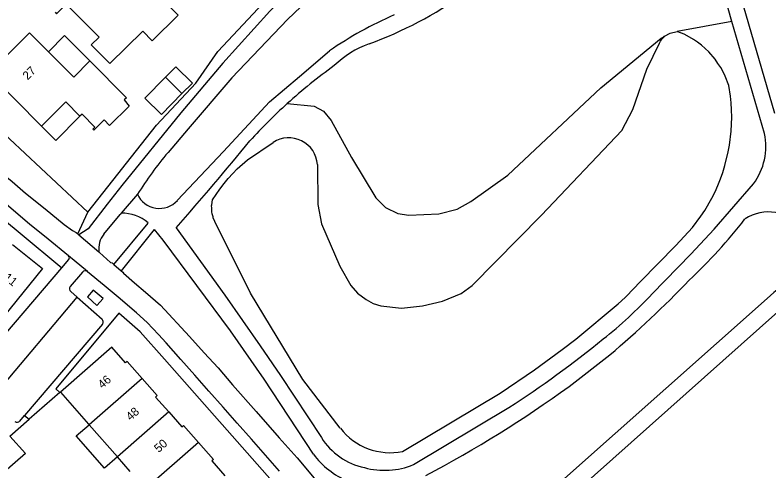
# Model space of a CAD drawing. Extents: x 194485 to 197793, y 468269 to 470822.
# Drawn here: x 195677.5 to 195783.7, y 470134.5 to 470198.8 of the extents above; entities that cross this region are included whole.
import ezdxf

# ---------------------------------------------------------------- set-up
doc = ezdxf.new("R2010")
doc.units = 0
for name, color, linetype in [('BGT grensvlak begroeid terreindeel', 7, 'Continuous'), ('BGT grensvlak begroeid terreindeel LR', 7, 'Continuous'), ('BGT grensvlak gebouwinstallatie plus 1', 7, 'Continuous'), ('BGT grensvlak onbegroeid terreindeel', 7, 'Continuous'), ('BGT grensvlak overig bouwwerk uitbreiding populatie', 7, 'Continuous'), ('BGT grensvlak pand op maaiveld', 7, 'Continuous'), ('BGT grensvlak pand op maaiveld LR', 7, 'Continuous'), ('BGT grensvlak wegdeel', 7, 'Continuous'), ('BGT tekst huisnummerreeks', 7, 'Continuous')]:
    doc.layers.add(name, color=color, linetype=linetype)

msp = doc.modelspace()

# ---------------------------------------------------------------- linework, layer by layer
at = {"layer": 'BGT grensvlak begroeid terreindeel'}
msp.add_line((195686.34, 470167.97), (195687.75, 470171), dxfattribs=at)
for points in [[(195720.08, 470177.73), (195720.13, 470172.12), (195720.68, 470169.39), (195723.22, 470163.42), (195724.8, 470160.66), (195725.75, 470159.58), (195726.93, 470158.69), (195727.94, 470158.14), (195729.01, 470157.8), (195731.94, 470157.5), (195734.87, 470157.82), (195737.69, 470158.49), (195740.35, 470159.57), (195741.86, 470160.7), (195751.62, 470170.59), (195762.94, 470182.51), (195764.52, 470185.5), (195766.46, 470191.17), (195768.23, 470194.82), (195768.41, 470195.14), (195768.58, 470195.41), (195768.8, 470195.64), (195768.98, 470195.8)], [(195732.08, 470137.27), (195745.84, 470145.5), (195750.66, 470148.78), (195754.55, 470151.64), (195756.47, 470153.12), (195762.41, 470158.08), (195763.4, 470159), (195763.5, 470159.1), (195763.61, 470159.2), (195765.53, 470161.18), (195770.53, 470166.3), (195772.91, 470168.85), (195774.09, 470170.44), (195774.64, 470171.27), (195775.63, 470172.98), (195776.07, 470173.87), (195776.47, 470174.78), (195776.84, 470175.7), (195777.17, 470176.63), (195777.46, 470177.58), (195777.93, 470179.5), (195778.11, 470180.48), (195778.34, 470182.45), (195778.42, 470184.43), (195778.39, 470185.42), (195778.33, 470186.41), (195778.23, 470187.39), (195778.01, 470188.89), (195777.52, 470190.17), (195777.2, 470190.79), (195776.87, 470191.41), (195776.48, 470191.98), (195776.09, 470192.56), (195775.19, 470193.61), (195774.17, 470194.55), (195773.6, 470194.96), (195773.04, 470195.37), (195771.84, 470196.05), (195771.5, 470196.21), (195771.07, 470196.32), (195770.74, 470196.46)], [(195768.98, 470195.8), (195769.77, 470196.25), (195770.74, 470196.46)], [(195723.31, 470140.57), (195718.05, 470147.44), (195710.67, 470159.58), (195705.64, 470169.68), (195705.42, 470170.21), (195705.39, 470170.35), (195705.29, 470170.77), (195705.23, 470171.05), (195705.22, 470171.19), (195705.21, 470171.62), (195705.19, 470171.91), (195705.21, 470172.06), (195705.32, 470172.77), (195706.34, 470174.28), (195706.94, 470175.04), (195707.54, 470175.78), (195708.2, 470176.48), (195708.8, 470177.11), (195710.22, 470178.41), (195713.86, 470180.85)]]:
    msp.add_lwpolyline(points, dxfattribs=at)
for centre, radius, start, end in [((195716.06, 470177.47), 4.03, 3.6566, 123.1029), ((195730.39, 470146.08), 8.97, 217.9252, 280.9055)]:
    msp.add_arc(centre, radius, start, end, dxfattribs=at)
at = {"layer": 'BGT grensvlak begroeid terreindeel LR'}
msp.add_line((195778.45, 470197.91), (195770.74, 470196.46), dxfattribs=at)
msp.add_lwpolyline([(195715.83, 470186.32), (195719.64, 470185.96), (195720.95, 470185.25), (195722.04, 470183.96), (195724.87, 470178.72), (195728.31, 470173.02), (195729.65, 470171.68), (195731.39, 470170.85), (195732.97, 470170.6), (195737.18, 470170.77), (195739.75, 470171.43), (195741.69, 470172.54), (195746.9, 470176.22), (195760, 470188.56), (195768.51, 470195.54), (195768.78, 470195.69), (195768.98, 470195.8)], dxfattribs=at)
at = {"layer": 'BGT grensvlak gebouwinstallatie plus 1'}
for p, q in [((195695.79, 470187.09), (195698.68, 470190.03)), ((195698.13, 470184.79), (195695.79, 470187.09)), ((195701.02, 470187.73), (195698.13, 470184.79)), ((195686.65, 470184.55), (195683.25, 470181.14)), ((195683.25, 470181.14), (195681.25, 470183.14)), ((195686.11, 470139.48), (195687.93, 470141.06)), ((195690.11, 470134.94), (195686.11, 470139.48)), ((195691.92, 470136.52), (195690.11, 470134.94))]:
    msp.add_line(p, q, dxfattribs=at)
msp.add_lwpolyline([(195688.03, 470192.34), (195684.49, 470195.9), (195682.2, 470193.62)], dxfattribs=at)
at = {"layer": 'BGT grensvlak onbegroeid terreindeel'}
msp.add_line((195676.79, 470139.44), (195679.48, 470141.82), dxfattribs=at)
for points in [[(195687.75, 470171), (195697.41, 470183.26), (195702.97, 470189.22), (195706.05, 470193.64), (195714.58, 470202.77), (195723.88, 470211.56), (195734.73, 470220.83), (195736.67, 470222.39)], [(195687.75, 470171), (195667.87, 470189.62), (195668.58, 470190.32)]]:
    msp.add_lwpolyline(points, dxfattribs=at)
at = {"layer": 'BGT grensvlak overig bouwwerk uitbreiding populatie'}
for p, q in [((195698.68, 470190.03), (195700.15, 470191.52)), ((195700.15, 470191.52), (195702.49, 470189.22)), ((195698.68, 470190.03), (195701.02, 470187.73)), ((195702.49, 470189.22), (195701.02, 470187.73))]:
    msp.add_line(p, q, dxfattribs=at)
at = {"layer": 'BGT grensvlak pand op maaiveld'}
for p, q in [((195687.93, 470141.06), (195687.85, 470141.16)), ((195691.92, 470136.52), (195687.93, 470141.06)), ((195691.92, 470136.52), (195691.92, 470136.52)), ((195693.74, 470134.45), (195691.92, 470136.52))]:
    msp.add_line(p, q, dxfattribs=at)
for points in [[(195683.15, 470199.19), (195683.35, 470198.99), (195684.72, 470200.35), (195689.34, 470195.7), (195688.24, 470194.62), (195690.86, 470191.98), (195695.49, 470196.53), (195696.81, 470195.17), (195700.47, 470198.8), (195696.25, 470203.09)], [(195681.25, 470183.14), (195673.83, 470190.63), (195679.54, 470196.29), (195682.2, 470193.62)], [(195682.2, 470193.62), (195685.77, 470190.03), (195688.03, 470192.34)], [(195688.03, 470192.34), (195693.19, 470187.14), (195692.87, 470186.83)], [(195686.65, 470184.55), (195684.66, 470186.56), (195681.25, 470183.14)], [(195692.87, 470186.83), (195693.59, 470185.94), (195690.81, 470183.23), (195690.06, 470184.01)], [(195690.06, 470184.01), (195688.61, 470182.57), (195688.46, 470182.72), (195688.75, 470183), (195686.95, 470184.81), (195686.65, 470184.55)], [(195677.16, 470166.45), (195681.38, 470163.07), (195675.86, 470156.21), (195671.64, 470159.59)], [(195695.43, 470147.57), (195693.31, 470149.99), (195693.07, 470149.78), (195691.12, 470152.01), (195683.89, 470145.67), (195687.85, 470141.16)], [(195695.43, 470147.57), (195697.54, 470145.17), (195697.3, 470144.96), (195699.15, 470142.86)], [(195699.15, 470142.86), (195701, 470140.76), (195701.23, 470140.97), (195703.34, 470138.56)], [(195676.79, 470139.44), (195678.97, 470136.98), (195675.72, 470134.12)], [(195703.34, 470138.56), (195705.45, 470136.16), (195705.21, 470135.96), (195707.06, 470133.85)]]:
    msp.add_lwpolyline(points, dxfattribs=at)
at = {"layer": 'BGT grensvlak pand op maaiveld LR'}
for p, q in [((195695.43, 470147.57), (195687.93, 470141.06)), ((195699.15, 470142.86), (195691.92, 470136.52)), ((195703.34, 470138.56), (195693.94, 470130.35))]:
    msp.add_line(p, q, dxfattribs=at)
at = {"layer": 'BGT grensvlak wegdeel'}
for p, q in [((195778.63, 470205), (195784.46, 470184.97)), ((195783.05, 470182.12), (195778.45, 470197.91)), ((195694.75, 470173.54), (195692.46, 470170.86)), ((195690.02, 470167.92), (195692.32, 470170.69)), ((195692.46, 470170.86), (195692.32, 470170.69)), ((195691.44, 470163.66), (195696.26, 470169.49)), ((195686.34, 470167.97), (195686.49, 470167.83)), ((195697.1, 470168.57), (195692.44, 470162.77)), ((195686.49, 470167.83), (195689.32, 470165.42)), ((195687.7, 470162.64), (195685.03, 470164.86)), ((195684.11, 470163.18), (195685.08, 470164.35)), ((195691.44, 470163.66), (195692.44, 470162.77)), ((195687.01, 470162.57), (195685.29, 470160.52)), ((195685.35, 470159.82), (195686.26, 470159.02)), ((195673.94, 470144.42), (195686.26, 470159.02)), ((195686.26, 470159.02), (195689.77, 470155.92)), ((195689.82, 470155.23), (195678.85, 470142.36)), ((195755.55, 470146.46), (195761.27, 470150.91)), ((195733.63, 470135.43), (195747.06, 470143.47)), ((195678.19, 470141.58), (195678.85, 470142.36)), ((195678.85, 470142.36), (195679.48, 470141.82))]:
    msp.add_line(p, q, dxfattribs=at)
for points in [[(195737.87, 470221.26), (195729.62, 470214.65), (195719.88, 470205.68), (195713.41, 470199.33), (195706.76, 470192.04), (195700.85, 470185.01), (195692.57, 470174.79), (195690.5, 470172.15)], [(195740.43, 470219.84), (195734.14, 470214.78), (195724.37, 470206.31), (195715.87, 470198.19), (195708.04, 470189.95), (195701.87, 470182.76), (195699.05, 470179.45)], [(195778.45, 470197.91), (195777.93, 470199.7), (195775.23, 470209.61)], [(195685.03, 470164.86), (195682.17, 470167.2), (195679.57, 470169.34), (195675.28, 470172.92), (195671.35, 470176.12), (195667.29, 470179.28), (195662.71, 470182.82), (195659.55, 470185.3), (195655.86, 470188.11), (195651.9, 470191.06), (195648.39, 470193.69), (195644.93, 470196.23), (195639.57, 470200.26), (195635.14, 470203.58), (195633.87, 470204.54), (195632.26, 470205.76), (195630.73, 470206.71)], [(195700.36, 470172.66), (195706.85, 470179.59), (195713.34, 470186.56), (195717.57, 470190.16), (195721.8, 470193.76)], [(195655.48, 470186.05), (195661.38, 470181.53), (195665.65, 470178.23), (195674.05, 470171.49), (195678.23, 470168.08), (195684.11, 470163.18)], [(195664.15, 470185.56), (195664.59, 470185.23), (195669.43, 470181.46), (195673.24, 470178.43), (195677.12, 470175.32), (195678.99, 470173.71), (195681.75, 470171.47), (195684.45, 470169.3), (195685.59, 470168.42), (195686.1, 470168.17), (195686.34, 470167.97)], [(195767.23, 470159.53), (195772.67, 470165.1), (195775.93, 470168.64), (195781.48, 470175.02)], [(195690.5, 470172.15), (195687.83, 470168.69), (195686.49, 470167.83)], [(195697.1, 470168.57), (195698.34, 470167.09), (195707.78, 470154.29), (195712.55, 470147.46), (195719.51, 470136.91)], [(195700.21, 470168.81), (195707.06, 470159.3), (195712.01, 470152.17), (195714.87, 470147.98), (195720.64, 470139.26)], [(195689.32, 470165.42), (195689.39, 470165.32), (195690.94, 470163.9), (195691.21, 470163.86), (195691.44, 470163.66)], [(195667.04, 470144.11), (195669.37, 470145.94), (195684.11, 470163.18)], [(195714.76, 470134.51), (195712.8, 470136.78), (195710.8, 470139.03), (195708.79, 470141.29), (195706.8, 470143.53), (195704.78, 470145.81), (195702.82, 470148.02), (195700.84, 470150.26), (195698.79, 470152.58), (195697.71, 470153.79), (195696.12, 470155.48), (195694.63, 470156.81), (195692.03, 470159.03), (195690.06, 470160.7), (195687.71, 470162.63), (195687.7, 470162.64)], [(195692.44, 470162.77), (195692.67, 470162.56), (195692.79, 470162.42), (195694.32, 470161.05), (195695.86, 470159.76), (195697.97, 470157.89), (195702.08, 470153.51), (195704.14, 470151.21), (195706.11, 470149.1), (195708.15, 470146.66), (195711.47, 470142.93), (195714.71, 470139.2), (195717.22, 470136.4), (195719.63, 470133.51)], [(195689.93, 470158.86), (195688.51, 470160.03), (195687.71, 470159.08), (195689.05, 470157.85), (195689.93, 470158.86)], [(195747.05, 470126.96), (195754.89, 470133.46), (195783.43, 470158.86)], [(195745.4, 470092.15), (195729.15, 470113.32), (195718.2, 470127.63), (195714.43, 470132.31), (195698.57, 470150.32), (195695.13, 470154.14), (195692.13, 470156.76), (195683.25, 470146.12), (195683.8, 470145.6), (195679.48, 470141.82)], [(195749.12, 470125.52), (195756.51, 470131.65), (195784.92, 470156.95)]]:
    msp.add_lwpolyline(points, dxfattribs=at)
for centre, radius, start, end in [((195707.33, 470249.14), 57.97, 290.2154, 305.2612), ((195751.93, 470150.18), 52.98, 113.3885, 124.6587), ((195732.1, 470181.68), 13.89, 109.9529, 134.0054), ((195766.92, 470129.94), 76.08, 125.7702, 132.1824), ((195766.76, 470130.09), 75.86, 132.168, 137.7664), ((195774.31, 470180.33), 8.93, 323.4757, 11.5589), ((195341.25, 470483.05), 477.07, 318.8, 320.731), ((195740.09, 470145.06), 53.54, 140.0431, 147.8595), ((195697.85, 470174.96), 3.41, 204.5422, 317.5021), ((195783.63, 470164.94), 6.11, 38.9771, 123.1016), ((195692.6, 470165.31), 5.56, 48.8422, 91.4222), ((195719.4, 470217.57), 77.23, 313.3562, 322.0377), ((195692.48, 470165.88), 3.19, 140.368, 188.3595), ((195684.79, 470164.58), 0.372, 320.3907, 48.6953), ((195990.34, 469925.4), 311.96, 129.7545, 131.5498), ((195687.39, 470162.26), 0.492, 50.7519, 140.0268), ((195685.68, 470160.2), 0.5, 140.0956, 228.6137), ((195661.43, 470268.11), 153.96, 310.4263, 316.1298), ((195724.45, 470198.98), 58.2, 308.0379, 317.3093), ((195689.43, 470155.55), 0.5, 319.5816, 48.6013), ((195668.47, 470264.87), 144.62, 302.9158, 309.4203), ((195653.44, 470288.03), 174.55, 297.9911, 305.8), ((195677.81, 470141.91), 0.498, 230.6331, 319.7112), ((195728.61, 470144.19), 9.37, 211.7495, 258.2766), ((195728.83, 470143.82), 11.6, 216.5604, 247.4604), ((195729.56, 470145.35), 10.72, 254.5548, 292.2917)]:
    msp.add_arc(centre, radius, start, end, dxfattribs=at)

# ---------------------------------------------------------------- texts
at = {"layer": 'BGT tekst huisnummerreeks'}
for s, rotation, p in [('27', 44.8, (195679.29, 470189.57)), ('11', 321.4, (195675.84, 470161.61)), ('46', 41.3, (195689.81, 470146.07)), ('48', 41.3, (195693.77, 470141.56)), ('50', 41.3, (195697.74, 470137.06))]:
    msp.add_text(s, height=1.2, rotation=rotation, dxfattribs=at).set_placement(p)

doc.saveas('drawing.dxf')
